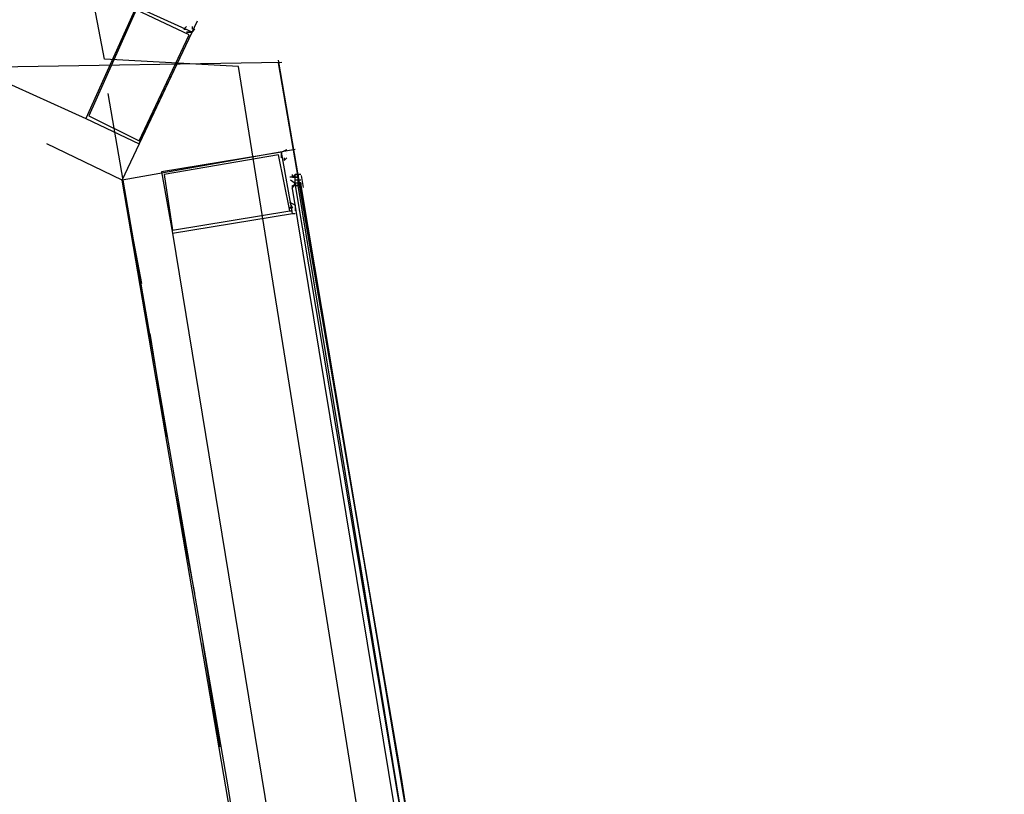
# Model space of a CAD drawing. Header units: feet. Extents: x -79 to 198, y -22 to 181.
# Tile 978 of 982: x 133.64 to 138.35, y 139.78 to 143.48. Entities that reach past the tile are written whole.
import ezdxf

# ---------------------------------------------------------------- set-up
doc = ezdxf.new("R2010")
doc.units = ezdxf.units.FT
doc.layers.add('A-AREA-UNIDAD', color=30, linetype='CONTINUOUS')
doc.layers.add('A-LINEA', color=7, linetype='CONTINUOUS')

msp = doc.modelspace()

# ---------------------------------------------------------------- linework, layer by layer
at = {"layer": 'A-AREA-UNIDAD'}
msp.add_lwpolyline([(137.088, 126.2044), (136.16, 134.0622), (134.688, 143.2533), (134.048, 143.2889), (134, 143.5378), (130.912, 144.9422), (130.4, 144.9422), (130.208, 145.2622), (127.168, 146.4889), (126.672, 146.4889), (126.64, 146.7022), (123.52, 147.8578), (122.88, 147.8933), (122.848, 148.0889), (115.808, 150.2578)], dxfattribs=at)
at = {"layer": 'A-LINEA'}
for p, q in [((130.5733, 144.5378), (133.96, 143.0044)), ((130.5733, 144.5378), (133.96, 143.0044)), ((134.895, 143.2722), (37.2384, 141.6899)), ((134.895, 143.2722), (37.2384, 141.6899)), ((134.8933, 142.8178), (134.8933, 142.8178)), ((134.8933, 142.8178), (134.8933, 142.8178)), ((134.9333, 142.7244), (134.9333, 142.7244)), ((134.9333, 142.7244), (134.9333, 142.7244)), ((134.9333, 142.7244), (134.9333, 142.7244)), ((134.9333, 142.7244), (134.9333, 142.7244)), ((134.9333, 142.7244), (134.9333, 142.7244)), ((134.9333, 142.7244), (134.9333, 142.7244)), ((134.9467, 142.7378), (134.9467, 142.7378)), ((134.9467, 142.7244), (134.9467, 142.7378)), ((134.9467, 142.7378), (134.9467, 142.7378)), ((134.9467, 142.7244), (134.9467, 142.7378)), ((134.9467, 142.7244), (134.9467, 142.7244)), ((134.9467, 142.7244), (134.9467, 142.7244)), ((134.9467, 142.7244), (134.96, 142.7244)), ((134.9467, 142.7244), (134.9467, 142.7244)), ((134.9467, 142.7244), (134.9467, 142.7244)), ((134.96, 142.7244), (134.9467, 142.7244)), ((134.9467, 142.7244), (134.9467, 142.7244)), ((134.9467, 142.7244), (134.9467, 142.7244)), ((134.9467, 142.7244), (134.9467, 142.7244)), ((134.9467, 142.7244), (134.9467, 142.7244)), ((134.9467, 142.7244), (134.9467, 142.7244)), ((134.9467, 142.7244), (134.9467, 142.7244)), ((134.9467, 142.7244), (134.9467, 142.7244)), ((134.9467, 142.7244), (134.96, 142.7244)), ((134.9467, 142.7244), (134.9467, 142.7244)), ((134.9467, 142.7244), (134.9467, 142.7244)), ((134.96, 142.7244), (134.9467, 142.7244)), ((134.9467, 142.7244), (134.9467, 142.7244)), ((134.9467, 142.7244), (134.9467, 142.7244)), ((134.9467, 142.7244), (134.9467, 142.7244)), ((134.9467, 142.7244), (134.9467, 142.7244)), ((134.9467, 142.7244), (134.9467, 142.7244)), ((134.96, 142.7378), (134.96, 142.7378)), ((134.96, 142.7244), (134.96, 142.7378)), ((134.96, 142.7244), (134.96, 142.7378)), ((134.96, 142.7244), (134.96, 142.7378)), ((134.96, 142.7378), (134.96, 142.7378)), ((134.96, 142.7378), (134.96, 142.7378)), ((134.96, 142.7378), (134.96, 142.7378)), ((134.96, 142.7378), (134.96, 142.7378)), ((134.96, 142.7378), (134.96, 142.7378)), ((134.96, 142.7378), (134.96, 142.7378)), ((134.96, 142.7378), (134.96, 142.7378)), ((134.96, 142.7378), (134.96, 142.7378)), ((134.96, 142.7378), (134.9733, 142.7378)), ((134.96, 142.7244), (134.96, 142.7378)), ((134.96, 142.7378), (134.96, 142.7378)), ((134.96, 142.7244), (134.96, 142.7378)), ((134.96, 142.7244), (134.96, 142.7378)), ((134.96, 142.7244), (134.96, 142.7378)), ((134.96, 142.7378), (134.96, 142.7378)), ((134.96, 142.7378), (134.96, 142.7378)), ((134.96, 142.7378), (134.96, 142.7378)), ((134.96, 142.7378), (134.96, 142.7378)), ((134.96, 142.7378), (134.96, 142.7378)), ((134.96, 142.7378), (134.96, 142.7378)), ((134.96, 142.7378), (134.96, 142.7378)), ((134.96, 142.7378), (134.96, 142.7378)), ((134.96, 142.7378), (134.9733, 142.7378)), ((134.96, 142.7244), (134.96, 142.7378)), ((134.96, 142.7244), (134.96, 142.7244)), ((134.96, 142.7244), (134.96, 142.7244)), ((134.96, 142.7244), (134.96, 142.7244)), ((134.96, 142.7244), (134.96, 142.7244)), ((134.96, 142.7244), (134.96, 142.7244)), ((134.96, 142.7244), (134.96, 142.7244)), ((134.96, 142.7111), (134.96, 142.7244)), ((134.96, 142.7244), (134.96, 142.7244)), ((134.96, 142.7111), (134.96, 142.7244)), ((134.96, 142.7244), (134.96, 142.7244)), ((134.96, 142.7244), (134.96, 142.7244)), ((134.96, 142.7244), (134.96, 142.7244)), ((134.96, 142.7244), (134.96, 142.7244)), ((134.96, 142.7244), (134.96, 142.7244)), ((134.96, 142.7244), (134.96, 142.7244)), ((134.96, 142.7244), (134.96, 142.7244)), ((134.96, 142.7244), (134.96, 142.7244)), ((134.96, 142.7244), (134.9733, 142.7244)), ((134.96, 142.7244), (134.96, 142.7244)), ((134.96, 142.7244), (134.96, 142.7244)), ((134.96, 142.7244), (134.96, 142.7244)), ((134.96, 142.7244), (134.96, 142.7244)), ((134.96, 142.7244), (134.96, 142.7244)), ((134.96, 142.7244), (134.96, 142.7244)), ((134.96, 142.7244), (134.96, 142.7244)), ((134.96, 142.7244), (134.96, 142.7244)), ((134.96, 142.7244), (134.96, 142.7244)), ((134.96, 142.7111), (134.96, 142.7244)), ((134.96, 142.7244), (134.96, 142.7244)), ((134.96, 142.7111), (134.96, 142.7244)), ((134.96, 142.7244), (134.96, 142.7244)), ((134.96, 142.7244), (134.96, 142.7244)), ((134.96, 142.7244), (134.96, 142.7244)), ((134.96, 142.7244), (134.96, 142.7244)), ((134.96, 142.7244), (134.96, 142.7244)), ((134.96, 142.7244), (134.96, 142.7244)), ((134.96, 142.7244), (134.96, 142.7244)), ((134.96, 142.7244), (134.96, 142.7244)), ((134.96, 142.7244), (134.9733, 142.7244)), ((134.96, 142.7244), (134.96, 142.7244)), ((134.96, 142.7244), (134.96, 142.7244)), ((134.96, 142.7244), (134.96, 142.7244)), ((134.96, 142.7111), (134.96, 142.7111)), ((134.96, 142.7111), (134.96, 142.7111)), ((134.96, 142.7111), (134.96, 142.7111)), ((134.96, 142.7111), (134.96, 142.7111)), ((134.96, 142.7111), (134.96, 142.7111)), ((134.96, 142.7111), (134.96, 142.7111)), ((134.96, 142.6978), (134.96, 142.7111)), ((134.9733, 142.7111), (134.96, 142.7111)), ((134.96, 142.7111), (134.96, 142.7111)), ((134.96, 142.7111), (134.96, 142.7111)), ((134.96, 142.7111), (134.96, 142.7111)), ((134.96, 142.7111), (134.96, 142.7111)), ((134.96, 142.7111), (134.96, 142.7111)), ((134.96, 142.7111), (134.96, 142.7111)), ((134.96, 142.7111), (134.96, 142.7111)), ((134.96, 142.7111), (134.96, 142.7111)), ((134.96, 142.7111), (134.96, 142.7111)), ((134.96, 142.7111), (134.96, 142.7111)), ((134.96, 142.7111), (134.96, 142.7111)), ((134.96, 142.7111), (134.96, 142.7111)), ((134.9733, 142.7111), (134.96, 142.7111)), ((134.96, 142.7111), (134.96, 142.7111)), ((134.96, 142.7111), (134.96, 142.7111)), ((134.96, 142.7111), (134.96, 142.7111)), ((134.96, 142.7111), (134.96, 142.7111)), ((134.96, 142.7111), (134.96, 142.7111)), ((134.96, 142.7111), (134.96, 142.7111)), ((134.96, 142.7111), (134.96, 142.7111)), ((134.96, 142.6978), (134.96, 142.7111)), ((134.9733, 142.7111), (134.96, 142.7111)), ((134.96, 142.7111), (134.96, 142.7111)), ((134.96, 142.7111), (134.96, 142.7111)), ((134.96, 142.7111), (134.96, 142.7111)), ((134.96, 142.7111), (134.96, 142.7111)), ((134.96, 142.7111), (134.96, 142.7111)), ((134.96, 142.7111), (134.96, 142.7111)), ((134.96, 142.7111), (134.96, 142.7111)), ((134.96, 142.7111), (134.96, 142.7111)), ((134.96, 142.7111), (134.96, 142.7111)), ((134.96, 142.7111), (134.96, 142.7111)), ((134.96, 142.7111), (134.96, 142.7111)), ((134.96, 142.7111), (134.96, 142.7111)), ((134.9733, 142.7111), (134.96, 142.7111)), ((134.96, 142.7111), (134.96, 142.7111)), ((134.9733, 142.7378), (134.9733, 142.7378)), ((134.9733, 142.7378), (134.9733, 142.7378)), ((134.9733, 142.7378), (134.9733, 142.7378)), ((134.9733, 142.7244), (134.9733, 142.7378)), ((134.9733, 142.7378), (134.9733, 142.7378)), ((134.9733, 142.7244), (134.9733, 142.7378)), ((134.9733, 142.7378), (134.9733, 142.7378)), ((134.9733, 142.7244), (134.9733, 142.7378)), ((134.9733, 142.7244), (134.9733, 142.7378)), ((134.9733, 142.7378), (134.9733, 142.7378)), ((134.9733, 142.7244), (134.9733, 142.7378)), ((134.9733, 142.7244), (134.9733, 142.7378)), ((134.9733, 142.7378), (134.9733, 142.7378)), ((134.9733, 142.7378), (134.9733, 142.7378)), ((134.9733, 142.7378), (134.9733, 142.7378)), ((134.9733, 142.7378), (134.9733, 142.7378)), ((134.9733, 142.7378), (134.9733, 142.7378)), ((134.9733, 142.7378), (134.9733, 142.7244)), ((134.9733, 142.7378), (134.9733, 142.7244)), ((134.9867, 142.7378), (134.9733, 142.7378)), ((134.9733, 142.7378), (134.9733, 142.7378)), ((134.9733, 142.7378), (134.9733, 142.7378)), ((134.9733, 142.7378), (134.9733, 142.7378)), ((134.9733, 142.7244), (134.9733, 142.7378)), ((134.9733, 142.7378), (134.9733, 142.7378)), ((134.9733, 142.7244), (134.9733, 142.7378)), ((134.9733, 142.7378), (134.9733, 142.7378)), ((134.9733, 142.7244), (134.9733, 142.7378)), ((134.9733, 142.7244), (134.9733, 142.7378)), ((134.9733, 142.7378), (134.9733, 142.7378)), ((134.9733, 142.7244), (134.9733, 142.7378)), ((134.9733, 142.7244), (134.9733, 142.7378)), ((134.9733, 142.7378), (134.9733, 142.7378)), ((134.9733, 142.7378), (134.9733, 142.7378)), ((134.9733, 142.7378), (134.9733, 142.7378)), ((134.9733, 142.7378), (134.9733, 142.7378)), ((134.9733, 142.7378), (134.9733, 142.7378)), ((134.9733, 142.7378), (134.9733, 142.7244)), ((134.9733, 142.7378), (134.9733, 142.7244)), ((134.9867, 142.7378), (134.9733, 142.7378)), ((134.9733, 142.7244), (134.9733, 142.7244)), ((134.9733, 142.7244), (134.9733, 142.7244)), ((134.9733, 142.7244), (134.9733, 142.7244)), ((134.9733, 142.7111), (134.9733, 142.7244)), ((134.9733, 142.7244), (134.9733, 142.7244)), ((134.9733, 142.7111), (134.9733, 142.7244)), ((134.9733, 142.7244), (134.9733, 142.7244)), ((134.9733, 142.7111), (134.9733, 142.7244)), ((134.9733, 142.7244), (134.9733, 142.7244)), ((134.9733, 142.7244), (134.9733, 142.7244)), ((134.9733, 142.7244), (134.9733, 142.7244)), ((134.9733, 142.7244), (134.9733, 142.7244)), ((134.9733, 142.7244), (134.9733, 142.7244)), ((134.9733, 142.7244), (134.9733, 142.7244)), ((134.9733, 142.7244), (134.9733, 142.7244)), ((134.9733, 142.7244), (134.9733, 142.7244)), ((134.9733, 142.7244), (134.9733, 142.7244)), ((134.9733, 142.7244), (134.9733, 142.7244)), ((134.9733, 142.7244), (134.9733, 142.7244)), ((134.9733, 142.7111), (134.9733, 142.7244)), ((134.9733, 142.7244), (134.9733, 142.7244)), ((134.9733, 142.7111), (134.9733, 142.7244)), ((134.9733, 142.7244), (134.9733, 142.7244)), ((134.9733, 142.7111), (134.9733, 142.7244)), ((134.9733, 142.7244), (134.9733, 142.7244)), ((134.9733, 142.7244), (134.9733, 142.7244)), ((134.9733, 142.7244), (134.9733, 142.7244)), ((134.9733, 142.7244), (134.9733, 142.7244)), ((134.9733, 142.7244), (134.9733, 142.7244)), ((134.9733, 142.7244), (134.9733, 142.7244)), ((134.9733, 142.7244), (134.9733, 142.7244)), ((134.9733, 142.7244), (134.9733, 142.7244)), ((134.9733, 142.7111), (134.9733, 142.7111)), ((134.9733, 142.7111), (134.9733, 142.7111)), ((134.9733, 142.7111), (134.9733, 142.7111)), ((134.9733, 142.7111), (134.9733, 142.7111)), ((134.9733, 142.7111), (134.9733, 142.7111)), ((134.9733, 142.7111), (134.9733, 142.7111)), ((134.9733, 142.7111), (134.9733, 142.7111)), ((134.9733, 142.6978), (134.9733, 142.7111)), ((134.9733, 142.7111), (134.9733, 142.7111)), ((134.9733, 142.7111), (134.9733, 142.7111)), ((134.9733, 142.7111), (134.9733, 142.7111)), ((134.9733, 142.7111), (134.9733, 142.7111)), ((134.9733, 142.7111), (134.9733, 142.7111)), ((134.9733, 142.7111), (134.9733, 142.7111)), ((134.9733, 142.7111), (134.9733, 142.7111)), ((134.9733, 142.7111), (134.9733, 142.7111)), ((134.9733, 142.7111), (134.9733, 142.7111)), ((134.9867, 142.7111), (134.9733, 142.7111)), ((134.9867, 142.7111), (134.9733, 142.7111)), ((134.9733, 142.7111), (134.9733, 142.6978)), ((134.9733, 142.7111), (134.9733, 142.7111)), ((134.9733, 142.7111), (134.9733, 142.7111)), ((134.9733, 142.7111), (134.9733, 142.7111)), ((134.9733, 142.7111), (134.9733, 142.7111)), ((134.9733, 142.7111), (134.9733, 142.7111)), ((134.9733, 142.7111), (134.9733, 142.7111)), ((134.9733, 142.7111), (134.9733, 142.7111)), ((134.9733, 142.7111), (134.9733, 142.7111)), ((134.9733, 142.7111), (134.9733, 142.7111)), ((134.9733, 142.7111), (134.9733, 142.7111)), ((134.9733, 142.7111), (134.9733, 142.7111)), ((134.9733, 142.7111), (134.9733, 142.7111)), ((134.9733, 142.7111), (134.9733, 142.7111)), ((134.9733, 142.7111), (134.9733, 142.7111)), ((134.9733, 142.7111), (134.9733, 142.7111)), ((134.9733, 142.7111), (134.9733, 142.7111)), ((134.9733, 142.7111), (134.9733, 142.7111)), ((134.9733, 142.7111), (134.9733, 142.7111)), ((134.9733, 142.6978), (134.9733, 142.7111)), ((134.9733, 142.7111), (134.9733, 142.7111)), ((134.9733, 142.7111), (134.9733, 142.7111)), ((134.9733, 142.7111), (134.9733, 142.7111)), ((134.9733, 142.7111), (134.9733, 142.7111)), ((134.9733, 142.7111), (134.9733, 142.7111)), ((134.9733, 142.7111), (134.9733, 142.7111)), ((134.9733, 142.7111), (134.9733, 142.7111)), ((134.9733, 142.7111), (134.9733, 142.7111)), ((134.9733, 142.7111), (134.9733, 142.7111)), ((134.9867, 142.7111), (134.9733, 142.7111)), ((134.9867, 142.7111), (134.9733, 142.7111)), ((134.9733, 142.7111), (134.9733, 142.6978)), ((134.9733, 142.7111), (134.9733, 142.7111)), ((134.9733, 142.7111), (134.9733, 142.7111)), ((134.9733, 142.7111), (134.9733, 142.7111)), ((134.9733, 142.7111), (134.9733, 142.7111)), ((134.9733, 142.7111), (134.9733, 142.7111)), ((134.9733, 142.7111), (134.9733, 142.7111)), ((134.9733, 142.7111), (134.9733, 142.7111)), ((134.9733, 142.7111), (134.9733, 142.7111)), ((134.9733, 142.7111), (134.9733, 142.7111)), ((134.9733, 142.7111), (134.9733, 142.7111)), ((134.9733, 142.7111), (134.9733, 142.7111)), ((134.9867, 142.7111), (134.9867, 142.7111)), ((134.9867, 142.7111), (134.9867, 142.7111)), ((134.988, 142.733), (134.9975, 142.6758)), ((134.988, 142.733), (134.9975, 142.6758)), ((134.9467, 142.6844), (134.96, 142.6844)), ((134.9467, 142.6844), (134.9467, 142.6844)), ((134.9467, 142.6844), (134.9467, 142.6844)), ((134.9467, 142.6844), (134.9467, 142.6844)), ((134.9467, 142.6844), (134.9467, 142.6844)), ((134.9467, 142.6844), (134.9467, 142.6844)), ((134.9467, 142.6844), (134.9467, 142.6844)), ((134.9467, 142.6844), (134.9467, 142.6844)), ((134.9467, 142.6844), (134.9467, 142.6844)), ((134.9467, 142.6844), (134.96, 142.6844)), ((134.9467, 142.6844), (134.9467, 142.6844)), ((134.9467, 142.6844), (134.9467, 142.6844)), ((134.9467, 142.6844), (134.9467, 142.6844)), ((134.9467, 142.6844), (134.9467, 142.6844)), ((134.9467, 142.6844), (134.9467, 142.6844)), ((134.9467, 142.6844), (134.9467, 142.6844)), ((134.9467, 142.6844), (134.9467, 142.6844)), ((134.9467, 142.6844), (134.9467, 142.6844)), ((134.96, 142.6978), (134.9733, 142.6978)), ((134.96, 142.6978), (134.96, 142.6978)), ((134.96, 142.6844), (134.96, 142.6978)), ((134.96, 142.6978), (134.96, 142.6978)), ((134.96, 142.6978), (134.96, 142.6978)), ((134.96, 142.6978), (134.96, 142.6978)), ((134.96, 142.6978), (134.96, 142.6978)), ((134.96, 142.6978), (134.96, 142.6978)), ((134.96, 142.6978), (134.96, 142.6978)), ((134.96, 142.6978), (134.96, 142.6978)), ((134.96, 142.6978), (134.96, 142.6978)), ((134.96, 142.6978), (134.9733, 142.6978)), ((134.96, 142.6978), (134.96, 142.6978)), ((134.96, 142.6978), (134.96, 142.6978)), ((134.96, 142.6978), (134.96, 142.6978)), ((134.96, 142.6978), (134.96, 142.6978)), ((134.96, 142.6978), (134.96, 142.6978)), ((134.96, 142.6978), (134.96, 142.6978)), ((134.96, 142.6978), (134.96, 142.6978)), ((134.96, 142.6978), (134.96, 142.6978)), ((134.96, 142.6978), (134.96, 142.6844)), ((134.96, 142.6978), (134.96, 142.6978)), ((134.96, 142.6978), (134.96, 142.6978)), ((134.96, 142.6978), (134.96, 142.6978)), ((134.96, 142.6978), (134.96, 142.6978)), ((134.96, 142.6978), (134.96, 142.6978)), ((134.96, 142.6978), (134.96, 142.6978)), ((134.96, 142.6978), (134.96, 142.6978)), ((134.96, 142.6978), (134.96, 142.6978)), ((134.96, 142.6978), (134.96, 142.6978)), ((134.96, 142.6978), (134.9733, 142.6978)), ((134.96, 142.6978), (134.96, 142.6978)), ((134.96, 142.6844), (134.96, 142.6978)), ((134.96, 142.6978), (134.96, 142.6978)), ((134.96, 142.6978), (134.96, 142.6978)), ((134.96, 142.6978), (134.96, 142.6978)), ((134.96, 142.6978), (134.96, 142.6978)), ((134.96, 142.6978), (134.96, 142.6978)), ((134.96, 142.6978), (134.96, 142.6978)), ((134.96, 142.6978), (134.96, 142.6978)), ((134.96, 142.6978), (134.96, 142.6978)), ((134.96, 142.6978), (134.9733, 142.6978)), ((134.96, 142.6978), (134.96, 142.6978)), ((134.96, 142.6978), (134.96, 142.6978)), ((134.96, 142.6978), (134.96, 142.6978)), ((134.96, 142.6978), (134.96, 142.6978)), ((134.96, 142.6978), (134.96, 142.6978)), ((134.96, 142.6978), (134.96, 142.6978)), ((134.96, 142.6978), (134.96, 142.6978)), ((134.96, 142.6978), (134.96, 142.6978)), ((134.96, 142.6978), (134.96, 142.6844)), ((134.96, 142.6978), (134.96, 142.6978)), ((134.96, 142.6978), (134.96, 142.6978)), ((134.96, 142.6978), (134.96, 142.6978)), ((134.96, 142.6978), (134.96, 142.6978)), ((134.96, 142.6978), (134.96, 142.6978)), ((134.96, 142.6978), (134.96, 142.6978)), ((134.96, 142.6978), (134.96, 142.6978)), ((134.96, 142.6978), (134.96, 142.6978)), ((134.96, 142.6978), (134.96, 142.6978)), ((134.96, 142.6844), (134.96, 142.6844)), ((134.96, 142.6844), (134.96, 142.6844)), ((134.96, 142.6844), (134.96, 142.6844)), ((134.96, 142.6844), (134.96, 142.6844)), ((134.96, 142.6844), (134.96, 142.6844)), ((134.96, 142.6844), (134.96, 142.6844)), ((134.96, 142.6844), (134.96, 142.6844)), ((134.96, 142.6844), (134.96, 142.6844)), ((134.96, 142.6844), (134.96, 142.6844)), ((134.96, 142.6844), (134.96, 142.6844)), ((134.96, 142.6844), (134.96, 142.6844)), ((134.96, 142.6844), (134.96, 142.6844)), ((134.96, 142.6844), (134.96, 142.6844)), ((134.9733, 142.6844), (134.96, 142.6844)), ((134.96, 142.6844), (134.96, 142.6844)), ((134.96, 142.6844), (134.96, 142.6844)), ((134.96, 142.6844), (134.96, 142.6844)), ((134.9733, 142.6844), (134.96, 142.6844)), ((134.96, 142.6844), (134.96, 142.6844)), ((134.96, 142.6844), (134.96, 142.6844)), ((134.96, 142.6844), (134.96, 142.6844)), ((134.96, 142.6844), (134.96, 142.6844)), ((134.96, 142.6844), (134.96, 142.6844)), ((134.96, 142.6844), (134.96, 142.6844)), ((134.96, 142.6844), (134.96, 142.6844)), ((134.96, 142.6844), (134.96, 142.6844)), ((134.96, 142.6844), (134.96, 142.6844)), ((134.96, 142.6844), (134.96, 142.6844)), ((134.96, 142.6844), (134.96, 142.6844)), ((134.96, 142.6844), (134.96, 142.6844)), ((134.96, 142.6844), (134.96, 142.6844)), ((134.9733, 142.6844), (134.96, 142.6844)), ((134.96, 142.6844), (134.96, 142.6844)), ((134.96, 142.6844), (134.96, 142.6844)), ((134.96, 142.6844), (134.96, 142.6844)), ((134.9733, 142.6844), (134.96, 142.6844)), ((134.9733, 142.6978), (134.9733, 142.6978)), ((134.9733, 142.6978), (134.9733, 142.6978)), ((134.9733, 142.6978), (134.9733, 142.6978)), ((134.9733, 142.6978), (134.9733, 142.6978)), ((134.9733, 142.6978), (134.9733, 142.6978)), ((134.9733, 142.6978), (134.9733, 142.6978)), ((134.9733, 142.6978), (134.9733, 142.6978)), ((134.9733, 142.6978), (134.9733, 142.6978)), ((134.9733, 142.6978), (134.9733, 142.6978)), ((134.9733, 142.6978), (134.9733, 142.6978)), ((134.9733, 142.6978), (134.9733, 142.6978)), ((134.9733, 142.6978), (134.9733, 142.6978)), ((134.9733, 142.6978), (134.9733, 142.6978)), ((134.9733, 142.6978), (134.9733, 142.6978)), ((134.9733, 142.6978), (134.9733, 142.6978)), ((134.9733, 142.6978), (134.9733, 142.6978)), ((134.9733, 142.6978), (134.9733, 142.6978)), ((134.9733, 142.6978), (134.9733, 142.6978)), ((134.9733, 142.6978), (134.9733, 142.6978)), ((134.9867, 142.6978), (134.9733, 142.6978)), ((134.9733, 142.6978), (134.9733, 142.6978)), ((134.9733, 142.6978), (134.9733, 142.6978)), ((134.9733, 142.6978), (134.9733, 142.6978)), ((134.9867, 142.6978), (134.9733, 142.6978)), ((134.9733, 142.6978), (134.9733, 142.6978)), ((134.9733, 142.6978), (134.9733, 142.6978)), ((134.9733, 142.6978), (134.9733, 142.6978)), ((134.9867, 142.6978), (134.9733, 142.6978)), ((134.9733, 142.6978), (134.9733, 142.6978)), ((134.9733, 142.6978), (134.9733, 142.6978)), ((134.9733, 142.6978), (134.9733, 142.6978)), ((134.9733, 142.6978), (134.9733, 142.6978)), ((134.9733, 142.6978), (134.9733, 142.6978)), ((134.9733, 142.6978), (134.9733, 142.6978)), ((134.9733, 142.6978), (134.9733, 142.6978)), ((134.9733, 142.6978), (134.9733, 142.6978)), ((134.9733, 142.6978), (134.9733, 142.6978)), ((134.9733, 142.6978), (134.9733, 142.6978)), ((134.9733, 142.6978), (134.9733, 142.6978)), ((134.9733, 142.6978), (134.9733, 142.6978)), ((134.9733, 142.6978), (134.9733, 142.6978)), ((134.9733, 142.6978), (134.9733, 142.6978)), ((134.9733, 142.6978), (134.9733, 142.6978)), ((134.9733, 142.6978), (134.9733, 142.6978)), ((134.9733, 142.6978), (134.9733, 142.6978)), ((134.9733, 142.6978), (134.9733, 142.6978)), ((134.9733, 142.6978), (134.9733, 142.6978)), ((134.9733, 142.6978), (134.9733, 142.6978)), ((134.9867, 142.6978), (134.9733, 142.6978)), ((134.9733, 142.6978), (134.9733, 142.6978)), ((134.9733, 142.6978), (134.9733, 142.6978)), ((134.9733, 142.6978), (134.9733, 142.6978)), ((134.9867, 142.6978), (134.9733, 142.6978)), ((134.9733, 142.6978), (134.9733, 142.6978)), ((134.9733, 142.6978), (134.9733, 142.6978)), ((134.9733, 142.6978), (134.9733, 142.6978)), ((134.9867, 142.6978), (134.9733, 142.6978)), ((134.9733, 142.6978), (134.9733, 142.6978)), ((134.9733, 142.6844), (134.9733, 142.6844)), ((134.9733, 142.6844), (134.9733, 142.6844)), ((134.9733, 142.6844), (134.9733, 142.6844)), ((134.9733, 142.6844), (134.9733, 142.6844)), ((134.9733, 142.6844), (134.9733, 142.6844)), ((134.9733, 142.6844), (134.9867, 142.6844)), ((134.9733, 142.6844), (134.9733, 142.6844)), ((134.9733, 142.6844), (134.9733, 142.6844)), ((134.9733, 142.6844), (134.9733, 142.6844)), ((134.9733, 142.6844), (134.9733, 142.6844)), ((134.9733, 142.6844), (134.9733, 142.6844)), ((134.9733, 142.6844), (134.9733, 142.6844)), ((134.9733, 142.6844), (134.9733, 142.6844)), ((134.9733, 142.6844), (134.9733, 142.6844)), ((134.9733, 142.6844), (134.9733, 142.6844)), ((134.9733, 142.6844), (134.9733, 142.6844)), ((134.9733, 142.6844), (134.9733, 142.6844)), ((134.9733, 142.6844), (134.9733, 142.6844)), ((134.9733, 142.6844), (134.9733, 142.6844)), ((134.9733, 142.6844), (134.9733, 142.6844)), ((134.9733, 142.6844), (134.9733, 142.6844)), ((134.9733, 142.6844), (134.9867, 142.6844)), ((134.9733, 142.6844), (134.9733, 142.6844)), ((134.9733, 142.6844), (134.9733, 142.6844)), ((134.9733, 142.6844), (134.9733, 142.6844)), ((134.9733, 142.6844), (134.9733, 142.6844)), ((134.9733, 142.6844), (134.9733, 142.6844)), ((134.9733, 142.6844), (134.9733, 142.6844)), ((134.9733, 142.6844), (134.9733, 142.6844)), ((134.9733, 142.6844), (134.9733, 142.6844)), ((134.9733, 142.6844), (134.9733, 142.6844)), ((134.9733, 142.6844), (134.9733, 142.6844)), ((134.9867, 142.6978), (134.9867, 142.6978)), ((134.9867, 142.6978), (134.9867, 142.6978)), ((134.9867, 142.6978), (134.9867, 142.6978)), ((134.9867, 142.6978), (134.9867, 142.6978)), ((134.9867, 142.6844), (134.9867, 142.6978)), ((134.9867, 142.6978), (134.9867, 142.6978)), ((134.9867, 142.6978), (134.9867, 142.6844)), ((134.9867, 142.6978), (134.9867, 142.6978)), ((134.9867, 142.6978), (134.9867, 142.6978)), ((134.9867, 142.6978), (134.9867, 142.6978)), ((134.9867, 142.6978), (134.9867, 142.6978)), ((134.9867, 142.6978), (134.9867, 142.6978)), ((134.9867, 142.6978), (134.9867, 142.6978)), ((134.9867, 142.6978), (134.9867, 142.6978)), ((134.9867, 142.6978), (134.9867, 142.6978)), ((134.9867, 142.6978), (134.9867, 142.6978)), ((134.9867, 142.6978), (134.9867, 142.6978)), ((134.9867, 142.6978), (134.9867, 142.6978)), ((134.9867, 142.6844), (134.9867, 142.6978)), ((134.9867, 142.6978), (134.9867, 142.6978)), ((134.9867, 142.6978), (134.9867, 142.6844)), ((134.9867, 142.6978), (134.9867, 142.6978)), ((134.9867, 142.6978), (134.9867, 142.6978)), ((134.9867, 142.6978), (134.9867, 142.6978)), ((134.9867, 142.6978), (134.9867, 142.6978)), ((134.9867, 142.6978), (134.9867, 142.6978)), ((134.9867, 142.6978), (134.9867, 142.6978)), ((134.9867, 142.6978), (134.9867, 142.6978)), ((134.9867, 142.6844), (134.9867, 142.6844)), ((134.9867, 142.6844), (134.9867, 142.6844)), ((134.9867, 142.6844), (134.9867, 142.6844)), ((134.9867, 142.6844), (134.9867, 142.6844)), ((134.9867, 142.6844), (134.9867, 142.6844)), ((134.9867, 142.6844), (134.9867, 142.6844)), ((134.9867, 142.6844), (134.9867, 142.6844)), ((134.9867, 142.6844), (134.9867, 142.6844)), ((134.9333, 142.5644), (134.9467, 142.5644)), ((134.9333, 142.5644), (134.9467, 142.5644)), ((134.9733, 142.5644), (134.9733, 142.5644)), ((134.9733, 142.5644), (134.9733, 142.5644)), ((134.3733, 142.4578), (134.9733, 138.8044)), ((134.3733, 142.4578), (134.9733, 138.8044)), ((134.3467, 141.4844), (134.2667, 141.9778)), ((134.3467, 141.4844), (134.2667, 141.9778)), ((134.48, 140.7378), (134.3867, 141.2311)), ((134.48, 140.7378), (134.3867, 141.2311)), ((134.6, 140.0044), (134.52, 140.4978)), ((134.6, 140.0044), (134.52, 140.4978))]:
    msp.add_line(p, q, dxfattribs=at)
for points in [[(133.96, 143.0044), (134.2133, 142.8844), (134.4667, 143.4178), (134.2, 143.5378), (133.96, 143.0044)], [(133.96, 143.0044), (134.2133, 142.8844), (134.4667, 143.4178), (134.2, 143.5378), (133.96, 143.0044)], [(133.9733, 143.0178), (134.2133, 142.8978), (134.4533, 143.4044), (134.2, 143.5244), (133.9733, 143.0178)], [(133.9733, 143.0178), (134.2133, 142.8978), (134.4533, 143.4044), (134.2, 143.5244), (133.9733, 143.0178)], [(134.96, 142.8578), (134.1333, 142.7111), (134.4933, 143.4711)], [(134.96, 142.8578), (134.1333, 142.7111), (134.4933, 143.4711)], [(134.44, 143.4444), (134.44, 143.4444), (134.44, 143.4444), (134.44, 143.4444), (134.4267, 143.4311), (134.4267, 143.4311), (134.44, 143.4311), (134.44, 143.4311)], [(134.44, 143.4444), (134.44, 143.4444), (134.44, 143.4444), (134.44, 143.4444), (134.4267, 143.4311), (134.4267, 143.4311), (134.44, 143.4311), (134.44, 143.4311)], [(134.44, 143.4178), (134.44, 143.4178), (134.44, 143.4178), (134.44, 143.4178), (134.44, 143.4178), (134.44, 143.4178), (134.4533, 143.4178), (134.4533, 143.4178), (134.4533, 143.4178), (134.4533, 143.4178), (134.4533, 143.4178), (134.4667, 143.4178), (134.4667, 143.4178), (134.48, 143.4311), (134.48, 143.4311)], [(134.44, 143.4178), (134.44, 143.4178), (134.44, 143.4178), (134.44, 143.4178), (134.44, 143.4178), (134.44, 143.4178), (134.4533, 143.4178), (134.4533, 143.4178), (134.4533, 143.4178), (134.4533, 143.4178), (134.4533, 143.4178), (134.4667, 143.4178), (134.4667, 143.4178), (134.48, 143.4311), (134.48, 143.4311)], [(134.4533, 143.4178), (134.44, 143.4178), (134.44, 143.4178), (134.44, 143.4178), (134.44, 143.4178)], [(134.4533, 143.4178), (134.44, 143.4178), (134.44, 143.4178), (134.44, 143.4178), (134.44, 143.4178)], [(134.4533, 143.4444), (134.4533, 143.4444), (134.4533, 143.4444)], [(134.4533, 143.4444), (134.4533, 143.4444), (134.4533, 143.4444)], [(134.4667, 143.4444), (134.4667, 143.4444), (134.4667, 143.4311)], [(134.4667, 143.4444), (134.4667, 143.4444), (134.4667, 143.4311)], [(138.3067, 108.7111), (138.2133, 112.1778), (138.0667, 115.6578), (137.8533, 119.1244), (137.6, 122.5911), (137.28, 126.0578), (136.9067, 129.5244), (136.48, 132.9778), (136, 136.4178), (135.4667, 139.8578), (134.88, 143.2844)], [(138.3067, 108.7111), (138.2133, 112.1778), (138.0667, 115.6578), (137.8533, 119.1244), (137.6, 122.5911), (137.28, 126.0578), (136.9067, 129.5244), (136.48, 132.9778), (136, 136.4178), (135.4667, 139.8578), (134.88, 143.2844)], [(138.3467, 106.2578), (138.2933, 109.6444), (138.1733, 113.0311), (138.0267, 116.4044), (137.8133, 119.7778), (137.5467, 123.1511), (137.2267, 126.5244), (136.8667, 129.8844), (136.4533, 133.2444), (135.9733, 136.5911), (135.4533, 139.9378), (134.88, 143.2711)], [(138.3467, 106.2578), (138.2933, 109.6444), (138.1733, 113.0311), (138.0267, 116.4044), (137.8133, 119.7778), (137.5467, 123.1511), (137.2267, 126.5244), (136.8667, 129.8844), (136.4533, 133.2444), (135.9733, 136.5911), (135.4533, 139.9378), (134.88, 143.2711)], [(137.5067, 106.2578), (137.4533, 109.6311), (137.3467, 112.9911), (137.1867, 116.3644), (136.9733, 119.7244), (136.72, 123.0844), (136.4, 126.4444), (136.04, 129.7911), (135.6267, 133.1378), (135.16, 136.4711), (134.64, 139.8044), (134.0667, 143.1244)], [(134.2267, 142.2178), (134.1333, 142.7111), (133.7733, 142.8844)], [(134.2267, 142.2178), (134.1333, 142.7111), (133.7733, 142.8844)], [(134.32, 142.7511), (134.3733, 142.4578), (134.9467, 142.5511), (134.8933, 142.8444), (134.32, 142.7511)], [(134.32, 142.7511), (134.3733, 142.4578), (134.9467, 142.5511), (134.8933, 142.8444), (134.32, 142.7511)], [(134.8933, 142.8311), (134.8933, 142.8178), (134.8933, 142.8178), (134.8933, 142.8178), (134.8933, 142.8311), (134.8933, 142.8311), (134.8933, 142.8311), (134.8933, 142.8311), (134.8933, 142.8311), (134.8933, 142.8311), (134.8933, 142.8311), (134.8933, 142.8444), (134.8933, 142.8444), (134.92, 142.8578), (134.92, 142.8578)], [(134.8933, 142.8311), (134.8933, 142.8178), (134.8933, 142.8178), (134.8933, 142.8178), (134.8933, 142.8311), (134.8933, 142.8311), (134.8933, 142.8311), (134.8933, 142.8311), (134.8933, 142.8311), (134.8933, 142.8311), (134.8933, 142.8311), (134.8933, 142.8444), (134.8933, 142.8444), (134.92, 142.8578), (134.92, 142.8578)], [(134.92, 142.8444), (134.92, 142.8444), (134.92, 142.8444)], [(134.92, 142.8444), (134.92, 142.8444), (134.92, 142.8444)], [(134.3333, 142.7378), (134.3733, 142.4711), (134.9333, 142.5644), (134.88, 142.8311), (134.3333, 142.7378)], [(134.3333, 142.7378), (134.3733, 142.4711), (134.9333, 142.5644), (134.88, 142.8311), (134.3333, 142.7378)], [(134.9067, 142.8178), (134.9067, 142.8044), (134.9067, 142.8044), (134.92, 142.8178), (134.92, 142.8178), (134.92, 142.8178), (134.92, 142.8178)], [(134.9067, 142.8178), (134.9067, 142.8044), (134.9067, 142.8044), (134.92, 142.8178), (134.92, 142.8178), (134.92, 142.8178), (134.92, 142.8178)], [(134.92, 142.8311), (134.92, 142.8311), (134.92, 142.8311)], [(134.92, 142.8311), (134.92, 142.8311), (134.92, 142.8311)], [(137.5067, 106.2578), (137.4533, 109.5911), (137.3467, 112.9244), (137.2, 116.2444), (136.9867, 119.5778), (136.7333, 122.8978), (136.4267, 126.2178), (136.0667, 129.5244), (135.6667, 132.8311), (135.2, 136.1378), (134.6933, 139.4311), (134.1333, 142.7111)], [(134.9733, 142.7378), (134.96, 142.7378), (134.9467, 142.7244), (134.9333, 142.7244)], [(134.9733, 142.7378), (134.96, 142.7378), (134.9467, 142.7244), (134.9333, 142.7244)], [(134.9445, 142.6716), (134.9596, 142.6949), (134.9368, 142.7109)], [(134.9445, 142.6716), (134.9596, 142.6949), (134.9368, 142.7109)], [(134.9733, 142.7244), (134.96, 142.7244), (134.9733, 142.7244)], [(134.9733, 142.7244), (134.96, 142.7244), (134.9733, 142.7244)], [(134.9733, 142.7244), (134.96, 142.7244), (134.9733, 142.7244)], [(134.9733, 142.7244), (134.96, 142.7244), (134.9733, 142.7244)], [(134.9733, 142.7111), (134.9733, 142.6978), (134.9733, 142.6844)], [(134.9733, 142.7111), (134.9733, 142.6978), (134.9733, 142.6844)], [(134.9733, 142.7111), (134.9733, 142.6978), (134.9733, 142.6844)], [(134.9733, 142.7111), (134.9733, 142.6978), (134.9733, 142.6844)], [(134.96, 142.6844), (135.6133, 138.7911), (135.6, 138.7911), (135.5867, 138.7911), (134.9467, 142.6711), (134.9467, 142.6844), (134.96, 142.6844)], [(134.9467, 142.6844), (134.96, 142.6844), (134.9733, 142.6844), (134.9867, 142.6844)], [(134.96, 142.6844), (135.6133, 138.7911), (135.6, 138.7911), (135.5867, 138.7911), (134.9467, 142.6711), (134.9467, 142.6844), (134.96, 142.6844)], [(134.9467, 142.6844), (134.96, 142.6844), (134.9733, 142.6844), (134.9867, 142.6844)], [(134.9733, 142.6844), (134.9733, 142.6844), (134.9733, 142.6978)], [(134.9733, 142.6978), (134.9867, 142.6978), (134.9867, 142.6844)], [(134.9733, 142.6844), (134.9733, 142.6844), (134.9733, 142.6978)], [(134.9733, 142.6978), (134.9867, 142.6978), (134.9867, 142.6844)], [(134.9867, 142.6844), (135.64, 138.7911), (135.6133, 138.7911), (134.9733, 142.6844), (134.9867, 142.6844)], [(134.9867, 142.6844), (135.64, 138.7911), (135.6133, 138.7911), (134.9733, 142.6844), (134.9867, 142.6844)], [(134.96, 142.5911), (134.96, 142.5911), (134.96, 142.5911), (134.96, 142.5911), (134.9333, 142.6044), (134.9333, 142.6044), (134.9467, 142.5778), (134.9333, 142.5778), (134.9333, 142.5778), (134.9333, 142.5778), (134.9333, 142.5778), (134.9333, 142.5778), (134.9333, 142.5778)], [(134.96, 142.5911), (134.96, 142.5911), (134.96, 142.5911), (134.96, 142.5911), (134.9333, 142.6044), (134.9333, 142.6044), (134.9467, 142.5778), (134.9333, 142.5778), (134.9333, 142.5778), (134.9333, 142.5778), (134.9333, 142.5778), (134.9333, 142.5778), (134.9333, 142.5778)], [(134.9333, 142.5778), (134.9333, 142.5778), (134.9467, 142.5778), (134.9467, 142.5778)], [(134.9333, 142.5778), (134.9333, 142.5778), (134.9467, 142.5778), (134.9467, 142.5778)], [(134.9333, 142.5644), (134.9333, 142.5644), (134.9333, 142.5644), (134.9333, 142.5644), (134.9467, 142.5644), (134.9467, 142.5644), (134.9467, 142.5644), (134.9467, 142.5644)], [(134.9333, 142.5644), (134.9333, 142.5644), (134.9333, 142.5644), (134.9333, 142.5644), (134.9467, 142.5644), (134.9467, 142.5644), (134.9467, 142.5644), (134.9467, 142.5644)], [(134.96, 142.5911), (134.96, 142.5778), (134.96, 142.5778), (134.96, 142.5644)], [(134.96, 142.5911), (134.96, 142.5778), (134.96, 142.5778), (134.96, 142.5644)], [(134.9467, 142.5511), (134.96, 142.5511), (134.96, 142.5511)], [(134.9467, 142.5511), (134.96, 142.5511), (134.96, 142.5511)]]:
    msp.add_lwpolyline(points, dxfattribs=at)
msp.add_lwpolyline([(134.8933, 142.8311), (134.8933, 142.8311), (134.8933, 142.8311), (134.8933, 142.8311)], close=True, dxfattribs=at)
msp.add_lwpolyline([(134.8933, 142.8311), (134.8933, 142.8311), (134.8933, 142.8311), (134.8933, 142.8311)], close=True, dxfattribs=at)

doc.saveas('drawing.dxf')
